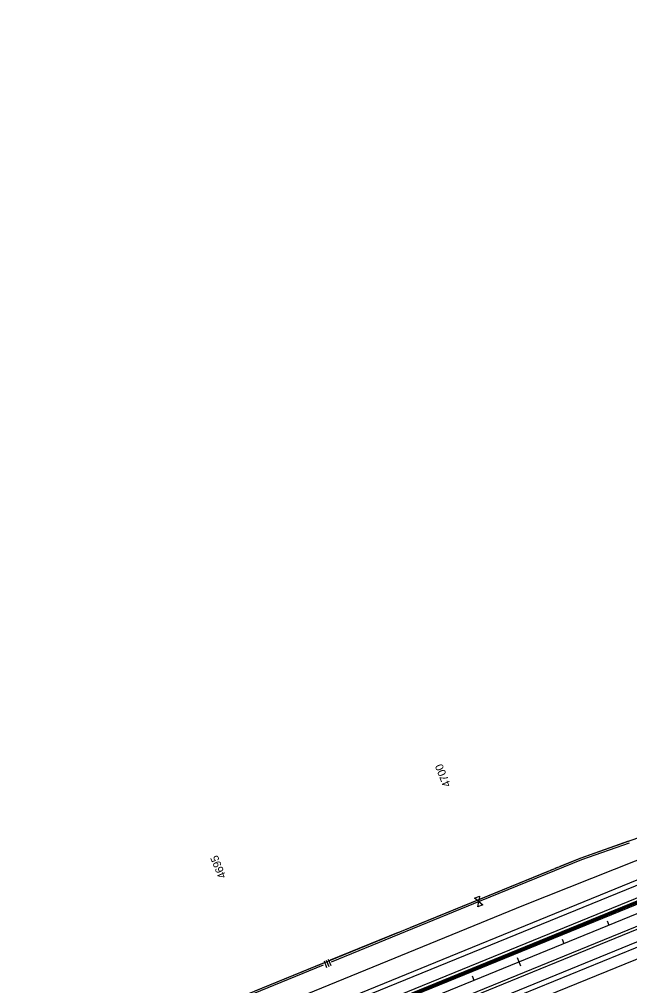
# Model space of a CAD drawing. Extents: x 192699 to 285914, y 194342 to 233219.
# Drawn here: x 216343 to 217601, y 211134 to 213126 of the extents above; entities that cross this region are included whole.
import ezdxf

# ---------------------------------------------------------------- set-up
doc = ezdxf.new("R2010")
doc.units = 0
for name, color, linetype in [('CENT LINE', 7, 'Continuous'), ('CONCRETE', 7, 'Continuous'), ('Flood Plain', 7, 'Continuous'), ('R-W - CofA', 7, 'Continuous'), ('ROAD', 7, 'Continuous'), ('SHOULDER', 7, 'Continuous'), ('STATIONING1', 7, 'Continuous'), ('WRSF', 7, 'Continuous')]:
    doc.layers.add(name, color=color, linetype=linetype)

msp = doc.modelspace()

# ---------------------------------------------------------------- linework, layer by layer
at = {"layer": 'CENT LINE'}
msp.add_line((210682, 208450.3), (219872.3, 212203.9), dxfattribs=at)
at = {"layer": 'CONCRETE'}
for p, q in [((214420.5, 210001), (218651.4, 211729)), ((214422.1, 209997.3), (218652.8, 211725.3))]:
    msp.add_line(p, q, dxfattribs=at)
at = {"layer": 'Flood Plain'}
for points in [[(220194.9, 212816.3), (220308.4, 212601.2), (220392, 212493.7), (217382.2, 211298.8), (214432.1, 210091.9), (214396.3, 210354.8), (214450, 210504.2), (214575.4, 210737.2)], [(219161.8, 211424.2), (219132, 211800.6), (218313.8, 211472), (215949, 210510.1), (214241, 209799.2)]]:
    msp.add_lwpolyline(points, dxfattribs=at)
at = {"layer": 'R-W - CofA'}
for p, q in [((217281, 211314), (217291.4, 211318.2)), ((217289.9, 211307.1), (217281, 211314)), ((217288.4, 211295.9), (217289.9, 211307.1)), ((217298.8, 211300.2), (217288.4, 211295.9)), ((217291.4, 211318.2), (217289.9, 211307.1)), ((217289.9, 211307.1), (217298.8, 211300.2)), ((216971.1, 211184.6), (216976.5, 211171.3)), ((216975.5, 211186.4), (216980.9, 211173.1)), ((216979.9, 211188.2), (216985.3, 211175))]:
    msp.add_line(p, q, dxfattribs=at)
for points in [[(214727.7, 210253.9), (214955.4, 210357.7), (215190.6, 210443), (216208.9, 210858.9), (216390.3, 210943.8), (217501.2, 211397.5), (217690.2, 211463.9), (218699.2, 211876)], [(217295.1, 211309.2), (217502.6, 211394), (217600.5, 211428.4)], [(217457.7, 211379.7), (217501.2, 211397.5), (217599.3, 211432)], [(217293.7, 211312.8), (217433.4, 211369.8)], [(217437.9, 211371.7), (217443.3, 211373.9)], [(217447.8, 211375.7), (217453.2, 211377.9)], [(216986.2, 211183), (217295.1, 211309.2)], [(217148.7, 211253.6), (217293.7, 211312.8)], [(216984.7, 211186.6), (217124.5, 211243.6)], [(217128.9, 211245.5), (217134.3, 211247.7)], [(217138.8, 211249.5), (217144.2, 211251.7)], [(216829.1, 211123), (216968.8, 211180.1)], [(216666.5, 211052.5), (216970.2, 211176.5)]]:
    msp.add_lwpolyline(points, dxfattribs=at)
at = {"layer": 'ROAD'}
for p, q in [((210661.6, 208500.3), (229316.5, 216119.6)), ((210670.7, 208478.1), (229325.6, 216097.4)), ((210702.4, 208400.3), (229357.4, 216019.6)), ((210693.4, 208422.5), (219316.1, 211944.3))]:
    msp.add_line(p, q, dxfattribs=at)
at = {"layer": 'SHOULDER'}
for p, q in [((210657.8, 208509.6), (225591.1, 214608.8)), ((210672.9, 208472.5), (225606.2, 214571.8)), ((210691.1, 208428.1), (225763.2, 214584)), ((210706.2, 208391.1), (225778.4, 214547))]:
    msp.add_line(p, q, dxfattribs=at)
at = {"layer": 'STATIONING1'}
for points in [[(217554.5, 211267), (217557.9, 211258.7)], [(217462, 211229.2), (217465.4, 211220.9)], [(217369.4, 211191.4), (217376.2, 211174.7)], [(217276.8, 211153.6), (217280.2, 211145.2)]]:
    msp.add_lwpolyline(points, dxfattribs=at)
at = {"layer": 'WRSF'}
msp.add_line((214421.3, 209999.2), (218652.1, 211727.2), dxfattribs=at)

# ---------------------------------------------------------------- texts
at = {"layer": 'STATIONING1'}
for s, p in [('4700', (217233, 211547)), ('4695', (216769.9, 211358.5))]:
    msp.add_text(s, height=16.5, rotation=112.2167, dxfattribs=at).set_placement(p)

doc.saveas('drawing.dxf')
